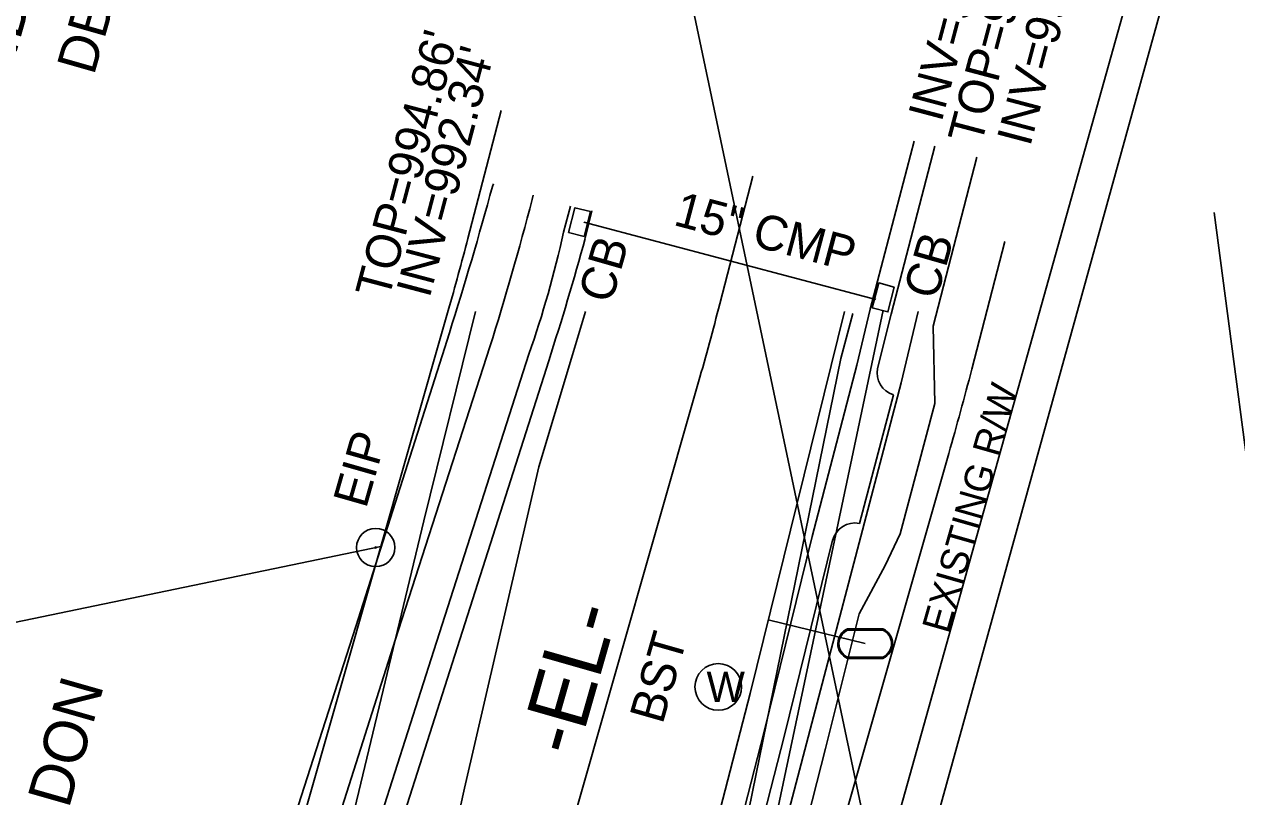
# Model space of a CAD drawing. Extents: x 1614427 to 1617186, y 896524 to 905462.
# Drawn here: x 1616000.6 to 1616140.3, y 905053.3 to 905142.4 of the extents above; entities that cross this region are included whole.
import ezdxf

# ---------------------------------------------------------------- set-up
doc = ezdxf.new("R2010")
doc.units = 0
for name, color, linetype in [('Exist Horizontal Alignment', 7, 'Continuous'), ('Exist Horizontal Alignment Direction Label', 7, 'Continuous'), ('Exist Property Deed Book Text', 7, 'Continuous'), ('Exist Property Iron Pin CELL', 7, 'Continuous'), ('Exist Property Iron Pin Text', 7, 'Continuous'), ('Exist Property Line', 7, 'Continuous'), ('Exist Property Owner Text', 7, 'Continuous'), ('Exist Right of Way Line', 7, 'Continuous'), ('Exist Right of Way Line Text', 7, 'Continuous'), ('Exist Roads Curbs', 7, 'Continuous'), ('Exist Roads EOP', 7, 'Continuous'), ('Exist Roads EOP Other', 7, 'Continuous'), ('Exist Roads EOP Text', 7, 'Continuous'), ('Exist Structure Minor Catch Basin', 7, 'Continuous'), ('Exist Structure Minor Catch Basin Text', 7, 'Continuous'), ('Exist Structure Minor Catch Basin Top Elevation', 7, 'Continuous'), ('Exist Structure Minor Pipes CMP 15 Inch', 7, 'Continuous'), ('Exist Structure Minor Pipes CMP 15 Inch Invert', 7, 'Continuous'), ('Exist Structure Minor Pipes CMP 15 Inch Text', 7, 'Continuous'), ('Exist Structure Minor Pipes RCP 15 Inch', 7, 'Continuous'), ('Exist Structure Minor Pipes RCP 15 Inch Invert', 7, 'Continuous'), ('Exist Utilities Gas UG Line SUE LOS B', 7, 'Continuous'), ('Exist Utilities Power UG Cable SUE LOS D', 7, 'Continuous'), ('Exist Utilities Telephone UG Cable SUE LOS B', 7, 'Continuous'), ('Exist Utilities Telephone UG FO SUE LOS B', 7, 'Continuous'), ('Exist Utilities TV UG Cable SUE LOS D', 7, 'Continuous'), ('Exist Utilities TV UG FO Cable SUE LOS D', 7, 'Continuous'), ('Exist Utilities Water Manhole CELL', 7, 'Continuous'), ('Exist Utilities Water Meter CELL', 7, 'Continuous'), ('Exist Utilities Water UG Line SUE LOS B', 7, 'Continuous')]:
    doc.layers.add(name, color=color, linetype=linetype)

# ---------------------------------------------------------------- blocks, each defined once
blk = doc.blocks.new('EXIST PROPERTY IRON PIN')
at = {"layer": 'Exist Property Iron Pin CELL'}
for radius in [0.0441, 0.00141]:
    blk.add_circle((0, 0), radius, dxfattribs=at)
blk = doc.blocks.new('EXIST UTILITIES WATER METER')
at = {"layer": 'Exist Utilities Water Meter CELL'}
blk.add_line((0, 0), (0, 0), dxfattribs=at)
for points in [[(-0.0408, 0.034), (0.0408, 0.034)], [(-0.0408, 0.0312), (0.0408, 0.0312)], [(0.0408, -0.0312), (-0.0413, -0.0312)], [(0.0408, -0.034), (-0.0413, -0.034)]]:
    blk.add_lwpolyline(points, dxfattribs=at)
for centre, radius, start, end in [((-0.0261, -0.0001), 0.0371, 113.178, 245.9794), ((-0.0259, -0.0001), 0.0347, 115.3009, 243.7824), ((0.0259, 0), 0.0371, 293.6483, 66.3084), ((0.0261, 0), 0.0345, 295.1272, 64.8728)]:
    blk.add_arc(centre, radius, start, end, dxfattribs=at)

msp = doc.modelspace()

# ---------------------------------------------------------------- linework, layer by layer
at = {"layer": 'Exist Horizontal Alignment'}
for p, q in [((1616080.76, 905110.17), (1616084.58, 905124.9)), ((1616043.89, 904980.73), (1616078.31, 905101.16))]:
    msp.add_line(p, q, dxfattribs=at)
msp.add_arc((1615711.04, 905206.13), 381.97, 344.05, 345.45, dxfattribs=at)
at = {"layer": 'Exist Property Line'}
msp.add_line((1615830.77, 905038.35), (1616041.68, 905082.2), dxfattribs=at)
at = {"layer": 'Exist Right of Way Line'}
for p, q in [((1616010.65, 905462.23), (1616993.32, 900797.76)), ((1616051.72, 905117.7), (1616055.55, 905132.44)), ((1616109.8, 905102.63), (1616113.62, 905117.37)), ((1616015.04, 904988.98), (1616049.46, 905109.41)), ((1616072.73, 904972.49), (1616107.15, 905092.92))]:
    msp.add_line(p, q, dxfattribs=at)
for radius in [351.97, 411.97]:
    msp.add_arc((1615711.04, 905206.13), radius, 344.05, 345.45, dxfattribs=at)
at = {"layer": 'Exist Roads Curbs'}
for p, q in [((1616062.74, 905118.42), (1616063.56, 905121.42)), ((1616100.79, 905099.68), (1616096.85, 905084.86))]:
    msp.add_line(p, q, dxfattribs=at)
for points in [[(1616105.53, 905128.35), (1616100.51, 905108.96), (1616098.92, 905102.72)], [(1616021.47, 904987.52), (1616034.3, 905028.01), (1616047.78, 905070.22), (1616058.75, 905104.37)], [(1616093.75, 905082.91), (1616088.18, 905060.31), (1616077.29, 905017.86), (1616071.68, 904995.91)]]:
    msp.add_lwpolyline(points, dxfattribs=at)
for centre, major_axis, ratio, start_param, end_param in [((1615957.03, 905140.84), (30.53, 108.2), 0.961022, 4.645902, 4.775904), ((1616101.52, 905102.23), (-1.47, -2.2), 0.998611, 5.111019, 6.592575), ((1616096.33, 905082.22), (1.61, 2.17), 0.986986, 0.451026, 1.945112)]:
    msp.add_ellipse(centre, major_axis=major_axis, ratio=ratio, start_param=start_param, end_param=end_param, dxfattribs=at)
at = {"layer": 'Exist Roads EOP'}
msp.add_line((1616065.25, 905117.72), (1616066, 905120.88), dxfattribs=at)
for points in [[(1616103.17, 905128.92), (1616098.1, 905109.55), (1616096.56, 905103.11), (1616091.42, 905083.36), (1616085.88, 905060.88), (1616074.99, 905018.5), (1616069.5, 904996.25)], [(1616023.78, 904986.91), (1616036.71, 905027.3), (1616050.21, 905069.67), (1616061.04, 905103.6)]]:
    msp.add_lwpolyline(points, dxfattribs=at)
msp.add_ellipse((1615729.42, 905209.84), major_axis=(105.76, 344.46), ratio=0.966406, start_param=4.700669, end_param=4.741545, dxfattribs=at)
at = {"layer": 'Exist Roads EOP Other'}
for p, q in [((1616054.67, 905124.02), (1616054.56, 905123.7)), ((1616059.24, 905122.7), (1616059.13, 905122.19))]:
    msp.add_line(p, q, dxfattribs=at)
for points in [[(1616110.38, 905127.07), (1616105.33, 905107.58), (1616105.55, 905098.68), (1616101.55, 905083.64), (1616099.8, 905079.99), (1616096.81, 905074.42), (1616092.94, 905058.9), (1616087.86, 905039.02)], [(1616049.6, 905106.84), (1616038.82, 905072.97), (1616025.16, 905030.54), (1616016.89, 905004.54)], [(1616054.26, 905105.21), (1616043.35, 905071.38), (1616029.77, 905028.75), (1616021.42, 905002.83)]]:
    msp.add_lwpolyline(points, dxfattribs=at)
for centre, major_axis, ratio, start_param, end_param in [((1615644.52, 905234.89), (148.61, 399), 0.997775, 4.762645, 4.803928), ((1615720.36, 905209.98), (102.05, 337.86), 0.991548, 4.701773, 4.751813)]:
    msp.add_ellipse(centre, major_axis=major_axis, ratio=ratio, start_param=start_param, end_param=end_param, dxfattribs=at)
at = {"layer": 'Exist Structure Minor Catch Basin'}
for points in [[(1616065.86, 905120.81), (1616065.11, 905117.95), (1616063.33, 905118.41), (1616064.05, 905121.24), (1616065.86, 905120.81)], [(1616100.87, 905112.09), (1616099.07, 905112.58), (1616098.32, 905109.71), (1616100.14, 905109.24), (1616100.87, 905112.09)]]:
    msp.add_lwpolyline(points, dxfattribs=at)
at = {"layer": 'Exist Structure Minor Pipes CMP 15 Inch'}
msp.add_line((1616065.1, 905119.57), (1616098.74, 905110.66), dxfattribs=at)
msp.add_line((1616065.1, 905119.57), (1616098.74, 905110.66), dxfattribs=at)
at = {"layer": 'Exist Structure Minor Pipes RCP 15 Inch'}
msp.add_line((1616099.57, 905109.44), (1616043.61, 904844.49), dxfattribs=at)
msp.add_line((1616099.57, 905109.44), (1616043.61, 904844.49), dxfattribs=at)
at = {"layer": 'Exist Utilities Gas UG Line SUE LOS B'}
msp.add_lwpolyline([(1616008.07, 904526.35), (1616004.5, 904556.45), (1616000.8, 904594.05), (1615997.92, 904620.35), (1615995.31, 904658.21), (1615994.57, 904671.15), (1615993.49, 904694.5), (1615993.22, 904733.75), (1615992.95, 904745.1), (1615994.07, 904787.68), (1615994.9, 904804.63), (1615996.12, 904832.64), (1615999.45, 904859.38), (1616007.42, 904913.09), (1616015.15, 904953.86), (1616027.47, 905003.13), (1616033.5, 905030.42), (1616046.64, 905085.14), (1616052.58, 905109.27)], dxfattribs=at)
at = {"layer": 'Exist Utilities Power UG Cable SUE LOS D'}
msp.add_lwpolyline([(1616046.09, 904840.84), (1616077.86, 904967.29), (1616132.22, 905161.41)], dxfattribs=at)
at = {"layer": 'Exist Utilities Telephone UG Cable SUE LOS B'}
msp.add_line((1616063.65, 905103.92), (1616065.26, 905109.28), dxfattribs=at)
msp.add_lwpolyline([(1616000.59, 904958.72), (1616007.72, 904955.73), (1616012.67, 904953.3), (1616014.46, 904950.79), (1616016.39, 904946.13), (1616019.85, 904942.35), (1616024.71, 904941.54), (1616026.38, 904942.55), (1616027.24, 904945.45), (1616036.99, 904989.37), (1616051.33, 905054.35), (1616059.9, 905091.39), (1616063.65, 905103.92)], dxfattribs=at)
at = {"layer": 'Exist Utilities Telephone UG FO SUE LOS B'}
for points in [[(1616056.71, 904499.76), (1616046.9, 904559.71), (1616040.02, 904608.14), (1616037.39, 904639.63), (1616037.34, 904667.91), (1616042.38, 904684.44), (1616043.27, 904708.95), (1616043.41, 904719.76), (1616041.91, 904740.07), (1616040.77, 904762.99), (1616045.46, 904814.92), (1616049.8, 904838.86), (1616051.46, 904862.42), (1616049.82, 904880.18), (1616052.35, 904908.26), (1616061.41, 904955.15), (1616071.43, 904996.22), (1616084.1, 905051.84), (1616094.7, 905103.85), (1616096.08, 905109.05)], [(1616059.87, 904500.59), (1616050.65, 904559.97), (1616045.89, 904607.9), (1616045.92, 904641.06), (1616046.13, 904665.79), (1616046.08, 904684.35), (1616045.95, 904702.63), (1616046.43, 904719.24), (1616048.59, 904741.9), (1616047.87, 904770.66), (1616048.26, 904814.21), (1616052.64, 904839.37), (1616053.12, 904862.4), (1616054.68, 904879.58), (1616056.99, 904907.96), (1616065.53, 904953.89), (1616075.57, 904995.03), (1616088.33, 905050.27), (1616101.66, 905101.05), (1616103.63, 905109.27)]]:
    msp.add_lwpolyline(points, dxfattribs=at)
at = {"layer": 'Exist Utilities TV UG Cable SUE LOS D'}
msp.add_lwpolyline([(1616050.93, 904839.81), (1616082.34, 904966.07), (1616136.21, 905160.76)], dxfattribs=at)
at = {"layer": 'Exist Utilities TV UG FO Cable SUE LOS D'}
msp.add_lwpolyline([(1616615.13, 902920.57), (1616559.6, 903084.29), (1616508.29, 903236.97), (1616433.95, 903449.2), (1616409.28, 903583.28), (1616372.35, 903777.82), (1616323.57, 903995.2), (1616266.96, 904282.87), (1616220.39, 904446.95), (1616216.24, 904469.3), (1616198.7, 904563.75), (1616189.79, 904725.95), (1616160.9, 904944.94), (1616137.72, 905120.69)], dxfattribs=at)
at = {"layer": 'Exist Utilities Water Manhole CELL'}
msp.add_line((1616080.58, 905066.01), (1616080.58, 905066.01), dxfattribs=at)
msp.add_circle((1616080.58, 905066.01), 2.69, dxfattribs=at)
at = {"layer": 'Exist Utilities Water UG Line SUE LOS B'}
msp.add_line((1616097.52, 905071), (1616086.34, 905073.76), dxfattribs=at)
msp.add_lwpolyline([(1616045.84, 904527.76), (1616030.28, 904669.9), (1616029.26, 904727.11), (1616030.38, 904770.03), (1616033.26, 904816.5), (1616037.8, 904853.55), (1616057.25, 904960.81), (1616084.24, 905065.26), (1616095.12, 905109.27)], dxfattribs=at)

# ---------------------------------------------------------------- block references
at = {"layer": 'Exist Property Iron Pin CELL', "xscale": 50, "yscale": 50}
msp.add_blockref('EXIST PROPERTY IRON PIN', (1616041.1, 905082.08), dxfattribs=at)
at = {"layer": 'Exist Utilities Water Meter CELL', "xscale": 50, "yscale": 50}
msp.add_blockref('EXIST UTILITIES WATER METER', (1616097.52, 905071), dxfattribs=at)

# ---------------------------------------------------------------- texts
at = {"layer": 'Exist Horizontal Alignment Direction Label'}
msp.add_text('-EL-', height=7, rotation=74.05, dxfattribs=at).set_placement((1616064.25, 905057.75))
at = {"layer": 'Exist Property Deed Book Text'}
msp.add_text('DB 2577 PG 966', height=4.5, rotation=74.05, dxfattribs=at).set_placement((1616008.61, 905136.4))
at = {"layer": 'Exist Property Iron Pin Text'}
msp.add_text('EIP', height=4, rotation=74.05, dxfattribs=at).set_placement((1616039.98, 905086.47))
at = {"layer": 'Exist Property Owner Text'}
for s, p in [('L.R. PINE RIDGE ASSOCIATES, LLC.', (1615989.55, 905103.67)), ('GREGORY L. BROGDON', (1615988.36, 904991.15))]:
    msp.add_text(s, height=5, rotation=74.05, dxfattribs=at).set_placement(p)
at = {"layer": 'Exist Right of Way Line Text'}
msp.add_text('EXISTING R/W', height=3.2, rotation=74.05, dxfattribs=at).set_placement((1616107.09, 905072.05))
at = {"layer": 'Exist Roads EOP Text'}
msp.add_text('BST', height=4, rotation=74.05, dxfattribs=at).set_placement((1616074.15, 905061.6))
at = {"layer": 'Exist Structure Minor Catch Basin Text'}
for p in [(1616105.72, 905110.51), (1616068.25, 905110.08)]:
    msp.add_text('CB', height=4, rotation=74.05, dxfattribs=at).set_placement(p)
at = {"layer": 'Exist Structure Minor Catch Basin Top Elevation'}
for s, p in [("TOP=994.87'", (1616110.87, 905128.37)), ("TOP=994.86'", (1616042.58, 905110.56))]:
    msp.add_text(s, height=4, rotation=75.184, dxfattribs=at).set_placement(p)
at = {"layer": 'Exist Structure Minor Pipes CMP 15 Inch Invert'}
for s, p in [("INV=992.21'", (1616106.3, 905131)), ("INV=992.34'", (1616047.29, 905110.72))]:
    msp.add_text(s, height=4, rotation=75.184, dxfattribs=at).set_placement(p)
at = {"layer": 'Exist Structure Minor Pipes CMP 15 Inch Text'}
msp.add_text('15" CMP', height=4, rotation=345.1687, dxfattribs=at).set_placement((1616075.28, 905119.29))
at = {"layer": 'Exist Structure Minor Pipes RCP 15 Inch Invert'}
msp.add_text("INV=992.07'", height=4, rotation=75.184, dxfattribs=at).set_placement((1616116.51, 905128.19))
at = {"layer": 'Exist Utilities Water Manhole CELL'}
msp.add_text('W', height=3.5, dxfattribs=at).set_placement((1616079.23, 905064.26))

doc.saveas('drawing.dxf')
